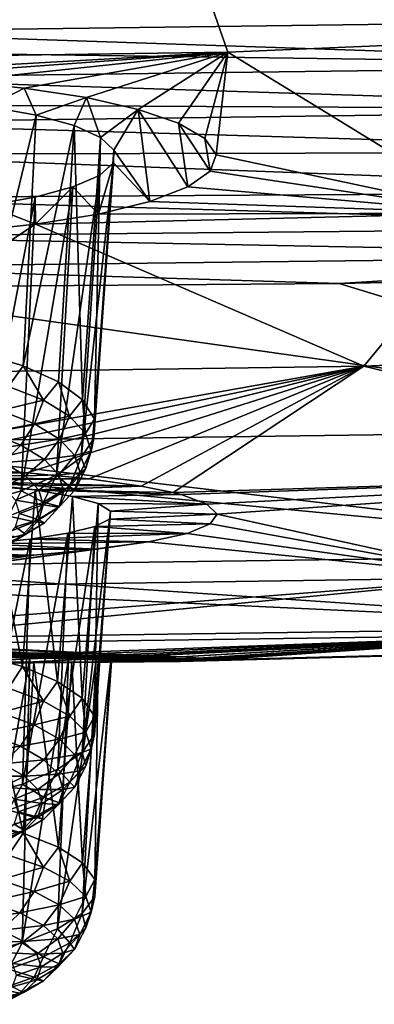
# Model space of a CAD drawing. Header units: metres. Extents: x -106 to 264, y -111 to 81.
# Tile 298 of 549: x 201.05 to 202.82, y -11.55 to -6.64. Entities that reach past the tile are written whole.
import ezdxf

# ---------------------------------------------------------------- set-up
doc = ezdxf.new("R2010")
doc.units = ezdxf.units.M
doc.layers.add('solid_20422013', color=7, linetype='CONTINUOUS')

msp = doc.modelspace()

# ---------------------------------------------------------------- linework, layer by layer
at = {"layer": 'solid_20422013'}
for points in [[(201.771667, -5.878566, 218.283401), (203.530685, -5.802644, 218.07251), (204.166092, -6.709705, 222.052917)], [(201.771667, -5.878566, 218.283401), (202.090317, -6.798123, 222.298523), (200, -6.82754, 222.38002)], [(200, -5.903332, 218.351379), (201.771667, -5.878566, 218.283401), (200, -6.82754, 222.38002)], [(201.771667, -5.878566, 218.283401), (204.166092, -6.709705, 222.052917), (202.090317, -6.798123, 222.298523)], [(204.944427, -6.630646, 263.294922), (200, -6.45423, 263.446228), (200, -6.695174, 263.475067)], [(204.944427, -6.630646, 263.294922), (200, -6.695174, 263.475067), (204.949295, -6.862096, 263.278503)], [(204.949295, -6.862096, 263.278503), (200, -6.695174, 263.475067), (200, -6.793774, 263.473419)], [(202.090317, -6.798123, 222.298523), (204.166092, -6.709705, 222.052917), (203.397598, -7.600982, 226.322525)], [(204.949295, -6.862096, 263.278503), (200, -6.793774, 263.473419), (200, -6.926191, 263.458984)], [(200, -6.914842, 222.78479), (200, -6.82754, 222.38002), (202.090317, -6.798123, 222.298523)], [(200.376526, -6.921784, 222.818939), (200, -6.914842, 222.78479), (202.090317, -6.798123, 222.298523)], [(200.731125, -6.942232, 222.919418), (200.376526, -6.921784, 222.818939), (202.090317, -6.798123, 222.298523)], [(201.074188, -6.97703, 223.09053), (200.731125, -6.942232, 222.919418), (202.090317, -6.798123, 222.298523)], [(201.384476, -7.024168, 223.322861), (201.074188, -6.97703, 223.09053), (202.090317, -6.798123, 222.298523)], [(201.64325, -7.082957, 223.612869), (201.384476, -7.024168, 223.322861), (202.090317, -6.798123, 222.298523)], [(201.844803, -7.151253, 223.950516), (201.64325, -7.082957, 223.612869), (202.090317, -6.798123, 222.298523)], [(201.97583, -7.228171, 224.331375), (201.844803, -7.151253, 223.950516), (202.090317, -6.798123, 222.298523)], [(202.032135, -7.309327, 224.734329), (201.97583, -7.228171, 224.331375), (202.090317, -6.798123, 222.298523)], [(202.032135, -7.309327, 224.734329), (202.090317, -6.798123, 222.298523), (203.397598, -7.600982, 226.322525)], [(204.949295, -6.862096, 263.278503), (200, -6.926191, 263.458984), (204.951065, -7.084466, 263.222565)], [(204.951065, -7.084466, 263.222565), (200, -6.926191, 263.458984), (200, -7.058358, 263.430725)], [(200.896194, -7.068453, 223.519806), (200.731125, -6.942232, 222.919418), (201.074188, -6.97703, 223.09053)], [(200.896194, -7.068453, 223.519806), (201.074188, -6.97703, 223.09053), (201.134476, -7.111176, 223.731232)], [(201.134476, -7.111176, 223.731232), (201.074188, -6.97703, 223.09053), (201.384476, -7.024168, 223.322861)], [(201.134476, -7.111176, 223.731232), (201.384476, -7.024168, 223.322861), (201.32428, -7.163718, 223.989197)], [(201.32428, -7.163718, 223.989197), (201.384476, -7.024168, 223.322861), (201.455688, -7.222692, 224.282791)], [(201.455688, -7.222692, 224.282791), (201.384476, -7.024168, 223.322861), (201.64325, -7.082957, 223.612869)], [(204.951065, -7.084466, 263.222565), (200, -7.058358, 263.430725), (200, -7.150874, 263.402527)], [(200.847046, -8.297894, 223.17099), (200.896194, -7.068453, 223.519806), (201.134476, -7.111176, 223.731232)], [(204.951065, -7.084466, 263.222565), (200, -7.150874, 263.402527), (204.949707, -7.296257, 263.127502)], [(201.070038, -8.363989, 223.36293), (200.847046, -8.297894, 223.17099), (201.134476, -7.111176, 223.731232)], [(201.070038, -8.363989, 223.36293), (201.134476, -7.111176, 223.731232), (201.32428, -7.163718, 223.989197)], [(201.455688, -7.222692, 224.282791), (201.64325, -7.082957, 223.612869), (201.521271, -7.286497, 224.595627)], [(201.521271, -7.286497, 224.595627), (201.64325, -7.082957, 223.612869), (201.70134, -7.542363, 225.89563)], [(201.890793, -7.47018, 225.535233), (201.64325, -7.082957, 223.612869), (201.844803, -7.151253, 223.950516)], [(201.70134, -7.542363, 225.89563), (201.64325, -7.082957, 223.612869), (201.890793, -7.47018, 225.535233)], [(204.949707, -7.296257, 263.127502), (200, -7.150874, 263.402527), (200, -7.306574, 263.337036)], [(201.245575, -8.443824, 223.594788), (201.070038, -8.363989, 223.36293), (201.32428, -7.163718, 223.989197)], [(201.365845, -8.533856, 223.856262), (201.245575, -8.443824, 223.594788), (201.32428, -7.163718, 223.989197)], [(201.365845, -8.533856, 223.856262), (201.32428, -7.163718, 223.989197), (201.455688, -7.222692, 224.282791)], [(202.001373, -7.391155, 225.141266), (201.844803, -7.151253, 223.950516), (201.97583, -7.228171, 224.331375)], [(201.890793, -7.47018, 225.535233), (201.844803, -7.151253, 223.950516), (202.001373, -7.391155, 225.141266)], [(201.425537, -8.630094, 224.135757), (201.365845, -8.533856, 223.856262), (201.455688, -7.222692, 224.282791)], [(201.425537, -8.630094, 224.135757), (201.455688, -7.222692, 224.282791), (201.521271, -7.286497, 224.595627)], [(202.001373, -7.391155, 225.141266), (201.97583, -7.228171, 224.331375), (202.032135, -7.309327, 224.734329)], [(204.949707, -7.296257, 263.127502), (200, -7.306574, 263.337036), (204.944824, -7.494633, 262.988678)], [(204.944824, -7.494633, 262.988678), (200, -7.306574, 263.337036), (200, -7.524862, 263.19751)], [(201.422485, -8.726907, 224.416931), (201.521271, -7.286497, 224.595627), (201.519028, -7.350256, 224.914581)], [(201.422485, -8.726907, 224.416931), (201.425537, -8.630094, 224.135757), (201.521271, -7.286497, 224.595627)], [(201.521271, -7.286497, 224.595627), (201.70134, -7.542363, 225.89563), (201.519028, -7.350256, 224.914581)], [(202.001373, -7.391155, 225.141266), (202.032135, -7.309327, 224.734329), (203.397598, -7.600982, 226.322525)], [(201.358063, -8.821426, 224.691422), (201.519028, -7.350256, 224.914581), (201.449738, -7.413121, 225.223999)], [(201.358063, -8.821426, 224.691422), (201.422485, -8.726907, 224.416931), (201.519028, -7.350256, 224.914581)], [(201.519028, -7.350256, 224.914581), (201.70134, -7.542363, 225.89563), (201.444855, -7.605506, 226.211517)], [(201.519028, -7.350256, 224.914581), (201.444855, -7.605506, 226.211517), (201.449738, -7.413121, 225.223999)], [(201.235062, -8.909575, 224.947433), (201.449738, -7.413121, 225.223999), (201.317734, -7.470376, 225.511032)], [(201.235062, -8.909575, 224.947433), (201.358063, -8.821426, 224.691422), (201.449738, -7.413121, 225.223999)], [(201.449738, -7.413121, 225.223999), (201.444855, -7.605506, 226.211517), (201.317734, -7.470376, 225.511032)], [(201.890793, -7.47018, 225.535233), (202.001373, -7.391155, 225.141266), (203.397598, -7.600982, 226.322525)], [(201.058792, -8.987549, 225.173889), (201.317734, -7.470376, 225.511032), (201.128922, -7.521489, 225.764008)], [(201.058792, -8.987549, 225.173889), (201.235062, -8.909575, 224.947433), (201.317734, -7.470376, 225.511032)], [(201.317734, -7.470376, 225.511032), (201.131607, -7.656425, 226.466461), (201.128922, -7.521489, 225.764008)], [(201.317734, -7.470376, 225.511032), (201.444855, -7.605506, 226.211517), (201.131607, -7.656425, 226.466461)], [(201.70134, -7.542363, 225.89563), (201.890793, -7.47018, 225.535233), (203.397598, -7.600982, 226.322525)], [(204.944824, -7.494633, 262.988678), (200, -7.524862, 263.19751), (204.936249, -7.671869, 262.806976)], [(200.836838, -9.051987, 225.361023), (201.128922, -7.521489, 225.764008), (200.891861, -7.563142, 225.972656)], [(200.836838, -9.051987, 225.361023), (201.058792, -8.987549, 225.173889), (201.128922, -7.521489, 225.764008)], [(201.128922, -7.521489, 225.764008), (201.131607, -7.656425, 226.466461), (200.891861, -7.563142, 225.972656)], [(204.936249, -7.671869, 262.806976), (200, -7.524862, 263.19751), (200, -7.717257, 263.010986)], [(200.891861, -7.563142, 225.972656), (201.131607, -7.656425, 226.466461), (200.77623, -7.694149, 226.655624)], [(201.444855, -7.605506, 226.211517), (201.70134, -7.542363, 225.89563), (203.397598, -7.600982, 226.322525)], [(201.131607, -7.656425, 226.466461), (203.397598, -7.600982, 226.322525), (202.767715, -8.364903, 230.602539)], [(201.131607, -7.656425, 226.466461), (201.444855, -7.605506, 226.211517), (203.397598, -7.600982, 226.322525)], [(203.397598, -7.600982, 226.322525), (205.516464, -8.248666, 230.279648), (202.767715, -8.364903, 230.602539)], [(201.131607, -7.656425, 226.466461), (202.767715, -8.364903, 230.602539), (200, -8.404502, 230.71521)], [(200.77623, -7.694149, 226.655624), (201.131607, -7.656425, 226.466461), (200, -8.404502, 230.71521)], [(204.936249, -7.671869, 262.806976), (200, -7.717257, 263.010986), (204.924286, -7.81323, 262.5914)], [(204.924286, -7.81323, 262.5914), (200, -7.717257, 263.010986), (200, -7.871241, 262.7836)], [(204.924286, -7.81323, 262.5914), (200, -7.871241, 262.7836), (202.644653, -7.952999, 262.48349)], [(204.924286, -7.81323, 262.5914), (202.644653, -7.952999, 262.48349), (205.284683, -7.896331, 262.329224)], [(200, -7.871241, 262.7836), (200, -7.972113, 262.53418), (202.644653, -7.952999, 262.48349)], [(205.019745, -8.677726, 259.168671), (205.284683, -7.896331, 262.329224), (202.644653, -7.952999, 262.48349)], [(205.019745, -8.677726, 259.168671), (202.644653, -7.952999, 262.48349), (200, -7.972113, 262.53418)], [(200, -8.746813, 259.372223), (205.019745, -8.677726, 259.168671), (200, -7.972113, 262.53418)], [(202.767715, -8.364903, 230.602539), (205.516464, -8.248666, 230.279648), (204.971085, -8.899982, 234.636734)], [(200.995407, -8.466232, 223.281189), (200.847046, -8.297894, 223.17099), (201.070038, -8.363989, 223.36293)], [(200, -8.857652, 233.774277), (200, -8.404502, 230.71521), (202.767715, -8.364903, 230.602539)], [(200.384384, -8.862279, 233.81134), (200, -8.857652, 233.774277), (202.767715, -8.364903, 230.602539)], [(200.744431, -8.875421, 233.91684), (200.384384, -8.862279, 233.81134), (202.767715, -8.364903, 230.602539)], [(201.088882, -8.897493, 234.094604), (200.744431, -8.875421, 233.91684), (202.767715, -8.364903, 230.602539)], [(201.170471, -8.535683, 223.48288), (200.995407, -8.466232, 223.281189), (201.070038, -8.363989, 223.36293)], [(201.170471, -8.535683, 223.48288), (201.070038, -8.363989, 223.36293), (201.245575, -8.443824, 223.594788)], [(201.398438, -8.927266, 234.335922), (201.088882, -8.897493, 234.094604), (202.767715, -8.364903, 230.602539)], [(201.657516, -8.964333, 234.638123), (201.398438, -8.927266, 234.335922), (202.767715, -8.364903, 230.602539)], [(201.657516, -8.964333, 234.638123), (202.767715, -8.364903, 230.602539), (201.817398, -8.996568, 234.902985)], [(202.767715, -8.364903, 230.602539), (204.971085, -8.899982, 234.636734), (201.817398, -8.996568, 234.902985)], [(201.300568, -8.614918, 223.712997), (201.170471, -8.535683, 223.48288), (201.245575, -8.443824, 223.594788)], [(201.300568, -8.614918, 223.712997), (201.245575, -8.443824, 223.594788), (201.365845, -8.533856, 223.856262)], [(200.956924, -8.586473, 223.280487), (200.995407, -8.466232, 223.281189), (201.170471, -8.535683, 223.48288)], [(201.125214, -8.653238, 223.47438), (200.956924, -8.586473, 223.280487), (201.170471, -8.535683, 223.48288)], [(201.125214, -8.653238, 223.47438), (201.170471, -8.535683, 223.48288), (201.300568, -8.614918, 223.712997)], [(201.380661, -8.700893, 223.962692), (201.300568, -8.614918, 223.712997), (201.365845, -8.533856, 223.856262)], [(201.380661, -8.700893, 223.962692), (201.365845, -8.533856, 223.856262), (201.425537, -8.630094, 224.135757)], [(200.89949, -8.696561, 223.303314), (200.956924, -8.586473, 223.280487), (201.125214, -8.653238, 223.47438)], [(201.057678, -8.759318, 223.48558), (200.89949, -8.696561, 223.303314), (201.125214, -8.653238, 223.47438)], [(201.057678, -8.759318, 223.48558), (201.125214, -8.653238, 223.47438), (201.250275, -8.729411, 223.695602)], [(201.250275, -8.729411, 223.695602), (201.125214, -8.653238, 223.47438), (201.300568, -8.614918, 223.712997)], [(201.250275, -8.729411, 223.695602), (201.300568, -8.614918, 223.712997), (201.380661, -8.700893, 223.962692)], [(201.407715, -8.790304, 224.222351), (201.380661, -8.700893, 223.962692), (201.425537, -8.630094, 224.135757)], [(201.407715, -8.790304, 224.222351), (201.425537, -8.630094, 224.135757), (201.422485, -8.726907, 224.416931)], [(204.723236, -9.30244, 255.394073), (205.019745, -8.677726, 259.168671), (200, -8.746813, 259.372223)], [(200.826767, -8.789474, 223.348236), (200.89949, -8.696561, 223.303314), (201.057678, -8.759318, 223.48558)], [(201.327286, -8.812062, 223.935638), (201.250275, -8.729411, 223.695602), (201.380661, -8.700893, 223.962692)], [(201.327286, -8.812062, 223.935638), (201.380661, -8.700893, 223.962692), (201.407715, -8.790304, 224.222351)], [(204.723236, -9.30244, 255.394073), (200, -8.746813, 259.372223), (200, -8.854749, 258.829193)], [(201.175232, -8.830918, 223.693527), (201.057678, -8.759318, 223.48558), (201.250275, -8.729411, 223.695602)], [(201.175232, -8.830918, 223.693527), (201.250275, -8.729411, 223.695602), (201.327286, -8.812062, 223.935638)], [(201.380661, -8.879716, 224.482025), (201.422485, -8.726907, 224.416931), (201.358063, -8.821426, 224.691422)], [(201.380661, -8.879716, 224.482025), (201.407715, -8.790304, 224.222351), (201.422485, -8.726907, 224.416931)], [(200.972168, -8.847158, 223.515762), (200.826767, -8.789474, 223.348236), (201.057678, -8.759318, 223.48558)], [(200.972168, -8.847158, 223.515762), (201.057678, -8.759318, 223.48558), (201.175232, -8.830918, 223.693527)], [(201.353287, -8.898017, 224.185272), (201.327286, -8.812062, 223.935638), (201.407715, -8.790304, 224.222351)], [(201.353287, -8.898017, 224.185272), (201.407715, -8.790304, 224.222351), (201.380661, -8.879716, 224.482025)], [(200.87413, -8.911158, 223.563019), (200.972168, -8.847158, 223.515762), (201.080215, -8.91297, 223.706894)], [(201.080215, -8.91297, 223.706894), (200.972168, -8.847158, 223.515762), (201.175232, -8.830918, 223.693527)], [(201.080215, -8.91297, 223.706894), (201.175232, -8.830918, 223.693527), (201.24762, -8.908609, 223.919159)], [(201.24762, -8.908609, 223.919159), (201.175232, -8.830918, 223.693527), (201.327286, -8.812062, 223.935638)], [(201.300568, -8.965692, 224.73172), (201.358063, -8.821426, 224.691422), (201.235062, -8.909575, 224.947433)], [(201.24762, -8.908609, 223.919159), (201.327286, -8.812062, 223.935638), (201.353287, -8.898017, 224.185272)], [(201.300568, -8.965692, 224.73172), (201.380661, -8.879716, 224.482025), (201.358063, -8.821426, 224.691422)], [(200, -9.367349, 255.587967), (204.723236, -9.30244, 255.394073), (200, -8.854749, 258.829193)], [(200, -8.889298, 234.007904), (200.744431, -8.875421, 233.91684), (201.088882, -8.897493, 234.094604)], [(200, -8.889298, 234.007904), (201.088882, -8.897493, 234.094604), (200, -8.920295, 234.24118)], [(200, -8.920295, 234.24118), (201.088882, -8.897493, 234.094604), (201.398438, -8.927266, 234.335922)], [(201.272064, -8.989405, 224.153809), (201.24762, -8.908609, 223.919159), (201.353287, -8.898017, 224.185272)], [(201.272064, -8.989405, 224.153809), (201.353287, -8.898017, 224.185272), (201.327286, -8.983971, 224.434906)], [(201.327286, -8.983971, 224.434906), (201.380661, -8.879716, 224.482025), (201.300568, -8.965692, 224.73172)], [(201.327286, -8.983971, 224.434906), (201.353287, -8.898017, 224.185272), (201.380661, -8.879716, 224.482025)], [(200.308777, -8.924036, 234.273453), (200, -8.920295, 234.24118), (201.398438, -8.927266, 234.335922)], [(200.308777, -8.924036, 234.273453), (201.398438, -8.927266, 234.335922), (200.608841, -8.936216, 234.370605)], [(200.608841, -8.936216, 234.370605), (201.398438, -8.927266, 234.335922), (201.657516, -8.964333, 234.638123)], [(200.608841, -8.936216, 234.370605), (201.657516, -8.964333, 234.638123), (200.88768, -8.955887, 234.532455)], [(200.971283, -8.970332, 223.734863), (200.87413, -8.911158, 223.563019), (201.080215, -8.91297, 223.706894)], [(200.971283, -8.970332, 223.734863), (201.080215, -8.91297, 223.706894), (201.146759, -8.984379, 223.914291)], [(201.170471, -9.044927, 224.961838), (201.235062, -8.909575, 224.947433), (201.058792, -8.987549, 225.173889)], [(201.146759, -8.984379, 223.914291), (201.080215, -8.91297, 223.706894), (201.24762, -8.908609, 223.919159)], [(201.146759, -8.984379, 223.914291), (201.24762, -8.908609, 223.919159), (201.272064, -8.989405, 224.153809)], [(201.170471, -9.044927, 224.961838), (201.300568, -8.965692, 224.73172), (201.235062, -8.909575, 224.947433)], [(201.858063, -9.006999, 234.989029), (201.817398, -8.996568, 234.902985), (204.971085, -8.899982, 234.636734)], [(201.985748, -9.054478, 235.382751), (201.858063, -9.006999, 234.989029), (204.971085, -8.899982, 234.636734)], [(202.037506, -9.103961, 235.797516), (201.985748, -9.054478, 235.382751), (204.971085, -8.899982, 234.636734)], [(202.037506, -9.103961, 235.797516), (204.971085, -8.899982, 234.636734), (203.475388, -9.421516, 239.05658)], [(200.995407, -9.114377, 225.163528), (201.058792, -8.987549, 225.173889), (200.836838, -9.051987, 225.361023)], [(201.065231, -9.865525, 234.496048), (200.842514, -9.804246, 234.305191), (200.88768, -8.955887, 234.532455)], [(200.88768, -8.955887, 234.532455), (201.657516, -8.964333, 234.638123), (201.128754, -8.982856, 234.75296)], [(201.065231, -9.865525, 234.496048), (200.88768, -8.955887, 234.532455), (201.128754, -8.982856, 234.75296)], [(201.031113, -9.03454, 223.921341), (200.971283, -8.970332, 223.734863), (201.146759, -8.984379, 223.914291)], [(200.995407, -9.114377, 225.163528), (201.170471, -9.044927, 224.961838), (201.058792, -8.987549, 225.173889)], [(201.031113, -9.03454, 223.921341), (201.146759, -8.984379, 223.914291), (201.16922, -9.058642, 224.129959)], [(201.241409, -9.939618, 234.726822), (201.065231, -9.865525, 234.496048), (201.128754, -8.982856, 234.75296)], [(201.128754, -8.982856, 234.75296), (201.657516, -8.964333, 234.638123), (201.817398, -8.996568, 234.902985)], [(201.128754, -8.982856, 234.75296), (201.817398, -8.996568, 234.902985), (201.858063, -9.006999, 234.989029)], [(201.128754, -8.982856, 234.75296), (201.858063, -9.006999, 234.989029), (201.315582, -9.015611, 235.016846)], [(201.241409, -9.939618, 234.726822), (201.128754, -8.982856, 234.75296), (201.315582, -9.015611, 235.016846)], [(201.16922, -9.058642, 224.129959), (201.146759, -8.984379, 223.914291), (201.272064, -8.989405, 224.153809)], [(201.16922, -9.058642, 224.129959), (201.272064, -8.989405, 224.153809), (201.24762, -9.0702, 224.388443)], [(201.250275, -9.066623, 224.674942), (201.300568, -8.965692, 224.73172), (201.170471, -9.044927, 224.961838)], [(201.24762, -9.0702, 224.388443), (201.327286, -8.983971, 224.434906), (201.250275, -9.066623, 224.674942)], [(201.24762, -9.0702, 224.388443), (201.272064, -8.989405, 224.153809), (201.327286, -8.983971, 224.434906)], [(201.250275, -9.066623, 224.674942), (201.327286, -8.983971, 224.434906), (201.300568, -8.965692, 224.73172)], [(201.125214, -9.142795, 224.896149), (201.170471, -9.044927, 224.961838), (200.995407, -9.114377, 225.163528)], [(201.051315, -9.101315, 224.115265), (201.031113, -9.03454, 223.921341), (201.16922, -9.058642, 224.129959)], [(201.125214, -9.142795, 224.896149), (201.250275, -9.066623, 224.674942), (201.170471, -9.044927, 224.961838)], [(201.363373, -10.023288, 234.987427), (201.241409, -9.939618, 234.726822), (201.315582, -9.015611, 235.016846)], [(201.315582, -9.015611, 235.016846), (201.858063, -9.006999, 234.989029), (201.985748, -9.054478, 235.382751)], [(201.315582, -9.015611, 235.016846), (201.985748, -9.054478, 235.382751), (201.442581, -9.050895, 235.313461)], [(201.363373, -10.023288, 234.987427), (201.315582, -9.015611, 235.016846), (201.442581, -9.050895, 235.313461)], [(201.051315, -9.101315, 224.115265), (201.16922, -9.058642, 224.129959), (201.146759, -9.132905, 224.345642)], [(201.175232, -9.147891, 224.614075), (201.250275, -9.066623, 224.674942), (201.125214, -9.142795, 224.896149)], [(201.146759, -9.132905, 224.345642), (201.16922, -9.058642, 224.129959), (201.24762, -9.0702, 224.388443)], [(201.146759, -9.132905, 224.345642), (201.24762, -9.0702, 224.388443), (201.175232, -9.147891, 224.614075)], [(201.175232, -9.147891, 224.614075), (201.24762, -9.0702, 224.388443), (201.250275, -9.066623, 224.674942)], [(201.425766, -10.112879, 235.266464), (201.363373, -10.023288, 234.987427), (201.442581, -9.050895, 235.313461)], [(201.425766, -10.112879, 235.266464), (201.442581, -9.050895, 235.313461), (201.50528, -9.090161, 235.632904)], [(201.425873, -10.204522, 235.55191), (201.425766, -10.112879, 235.266464), (201.50528, -9.090161, 235.632904)], [(201.425873, -10.204522, 235.55191), (201.50528, -9.090161, 235.632904), (201.499374, -9.12863, 235.961456)], [(201.442581, -9.050895, 235.313461), (201.985748, -9.054478, 235.382751), (201.50528, -9.090161, 235.632904)], [(201.50528, -9.090161, 235.632904), (202.037506, -9.103961, 235.797516), (201.499374, -9.12863, 235.961456)], [(201.50528, -9.090161, 235.632904), (201.985748, -9.054478, 235.382751), (202.037506, -9.103961, 235.797516)], [(200.956924, -9.209559, 225.090057), (201.125214, -9.142795, 224.896149), (200.995407, -9.114377, 225.163528)], [(201.057678, -9.219491, 224.822021), (201.125214, -9.142795, 224.896149), (200.956924, -9.209559, 225.090057)], [(201.031113, -9.168088, 224.309189), (201.051315, -9.101315, 224.115265), (201.146759, -9.132905, 224.345642)], [(201.031113, -9.168088, 224.309189), (201.146759, -9.132905, 224.345642), (201.080215, -9.204314, 224.553024)], [(201.057678, -9.219491, 224.822021), (201.175232, -9.147891, 224.614075), (201.125214, -9.142795, 224.896149)], [(201.080215, -9.204314, 224.553024), (201.146759, -9.132905, 224.345642), (201.175232, -9.147891, 224.614075)], [(201.363632, -10.294169, 235.831116), (201.499374, -9.12863, 235.961456), (201.426056, -9.166645, 236.275421)], [(201.363632, -10.294169, 235.831116), (201.425873, -10.204522, 235.55191), (201.499374, -9.12863, 235.961456)], [(201.499374, -9.12863, 235.961456), (202.001785, -9.153271, 236.214523), (201.426056, -9.166645, 236.275421)], [(201.499374, -9.12863, 235.961456), (202.037506, -9.103961, 235.797516), (202.001785, -9.153271, 236.214523)], [(202.001785, -9.153271, 236.214523), (202.037506, -9.103961, 235.797516), (203.475388, -9.421516, 239.05658)], [(200.971283, -9.232296, 224.495667), (201.031113, -9.168088, 224.309189), (201.080215, -9.204314, 224.553024)], [(201.080215, -9.204314, 224.553024), (201.175232, -9.147891, 224.614075), (201.057678, -9.219491, 224.822021)], [(201.241776, -10.3779, 236.091919), (201.426056, -9.166645, 236.275421), (201.292572, -9.199763, 236.56192)], [(201.241776, -10.3779, 236.091919), (201.363632, -10.294169, 235.831116), (201.426056, -9.166645, 236.275421)], [(201.426056, -9.166645, 236.275421), (201.886719, -9.200327, 236.616547), (201.292572, -9.199763, 236.56192)], [(201.426056, -9.166645, 236.275421), (202.001785, -9.153271, 236.214523), (201.886719, -9.200327, 236.616547)], [(201.886719, -9.200327, 236.616547), (202.001785, -9.153271, 236.214523), (203.475388, -9.421516, 239.05658)], [(201.693573, -9.242858, 236.982864), (203.475388, -9.421516, 239.05658), (200, -9.471667, 239.205536)], [(201.43512, -9.279681, 237.302673), (201.693573, -9.242858, 236.982864), (200, -9.471667, 239.205536)], [(200.842865, -10.513387, 236.513901), (201.104752, -9.229576, 236.812973), (200.87117, -9.253332, 237.019333)], [(200.842865, -10.513387, 236.513901), (201.065613, -10.452054, 236.322876), (201.104752, -9.229576, 236.812973)], [(201.104752, -9.229576, 236.812973), (201.693573, -9.242858, 236.982864), (200.87117, -9.253332, 237.019333)], [(200.87117, -9.253332, 237.019333), (201.693573, -9.242858, 236.982864), (201.43512, -9.279681, 237.302673)], [(200.89949, -9.282248, 225.004288), (201.057678, -9.219491, 224.822021), (200.956924, -9.209559, 225.090057)], [(200.972168, -9.270125, 224.744156), (201.057678, -9.219491, 224.822021), (200.89949, -9.282248, 225.004288)], [(200.971283, -9.232296, 224.495667), (201.080215, -9.204314, 224.553024), (200.972168, -9.270125, 224.744156)], [(200.972168, -9.270125, 224.744156), (201.080215, -9.204314, 224.553024), (201.057678, -9.219491, 224.822021)], [(201.065613, -10.452054, 236.322876), (201.292572, -9.199763, 236.56192), (201.104752, -9.229576, 236.812973)], [(201.065613, -10.452054, 236.322876), (201.241776, -10.3779, 236.091919), (201.292572, -9.199763, 236.56192)], [(201.292572, -9.199763, 236.56192), (201.886719, -9.200327, 236.616547), (201.104752, -9.229576, 236.812973)], [(201.104752, -9.229576, 236.812973), (201.886719, -9.200327, 236.616547), (201.693573, -9.242858, 236.982864)], [(201.693573, -9.242858, 236.982864), (201.886719, -9.200327, 236.616547), (203.475388, -9.421516, 239.05658)], [(201.121872, -9.309083, 237.559479), (201.43512, -9.279681, 237.302673), (200, -9.471667, 239.205536)], [(200, -9.285624, 237.299286), (201.43512, -9.279681, 237.302673), (201.121872, -9.309083, 237.559479)], [(200.306824, -9.28251, 237.267166), (201.43512, -9.279681, 237.302673), (200, -9.285624, 237.299286)], [(200, -9.285624, 237.299286), (201.121872, -9.309083, 237.559479), (200, -9.317172, 237.601059)], [(200.601501, -9.271147, 237.17276), (201.43512, -9.279681, 237.302673), (200.306824, -9.28251, 237.267166)], [(200.87117, -9.253332, 237.019333), (201.43512, -9.279681, 237.302673), (200.601501, -9.271147, 237.17276)], [(204.415298, -9.667119, 251.463669), (204.723236, -9.30244, 255.394073), (200, -9.367349, 255.587967)], [(200.768417, -9.330697, 237.749359), (201.121872, -9.309083, 237.559479), (200, -9.471667, 239.205536)], [(200, -9.317172, 237.601059), (201.121872, -9.309083, 237.559479), (200.768417, -9.330697, 237.749359)], [(204.415298, -9.667119, 251.463669), (200, -9.367349, 255.587967), (200, -9.460702, 254.801224)], [(203.475388, -9.421516, 239.05658), (203.786667, -9.704633, 243.262772), (200, -9.758183, 243.421371)], [(200, -9.690454, 242.14296), (203.475388, -9.421516, 239.05658), (200, -9.758183, 243.421371)], [(200, -9.690454, 242.14296), (200, -9.471667, 239.205536), (203.475388, -9.421516, 239.05658)], [(200, -9.728038, 251.648209), (204.415298, -9.667119, 251.463669), (200, -9.460702, 254.801224)], [(201.657578, -9.809913, 249.557892), (204.415298, -9.667119, 251.463669), (200, -9.728038, 251.648209)], [(201.657578, -9.809913, 249.557892), (201.857132, -9.817467, 249.183365), (204.415298, -9.667119, 251.463669)], [(201.857132, -9.817467, 249.183365), (201.979141, -9.82484, 248.766006), (204.415298, -9.667119, 251.463669)], [(201.979141, -9.82484, 248.766006), (202.022202, -9.831196, 248.331543), (204.415298, -9.667119, 251.463669)], [(202.022202, -9.831196, 248.331543), (205.826584, -9.735319, 247.244186), (204.415298, -9.667119, 251.463669)], [(200, -9.843361, 246.222763), (200, -9.758183, 243.421371), (203.786667, -9.704633, 243.262772)], [(200.378052, -9.843406, 246.25856), (200, -9.843361, 246.222763), (203.786667, -9.704633, 243.262772)], [(201.396576, -9.802621, 249.880905), (201.657578, -9.809913, 249.557892), (200, -9.728038, 251.648209)], [(201.088806, -9.796426, 250.135132), (201.396576, -9.802621, 249.880905), (200, -9.728038, 251.648209)], [(200.745102, -9.791633, 250.320801), (201.088806, -9.796426, 250.135132), (200, -9.728038, 251.648209)], [(200.736145, -9.843562, 246.368042), (200.378052, -9.843406, 246.25856), (203.786667, -9.704633, 243.262772)], [(201.084198, -9.843615, 246.555252), (200.736145, -9.843562, 246.368042), (203.786667, -9.704633, 243.262772)], [(201.397858, -9.843203, 246.809738), (201.084198, -9.843615, 246.555252), (203.786667, -9.704633, 243.262772)], [(201.656601, -9.842075, 247.127823), (201.397858, -9.843203, 246.809738), (203.786667, -9.704633, 243.262772)], [(201.854233, -9.839827, 247.495285), (201.656601, -9.842075, 247.127823), (203.786667, -9.704633, 243.262772)], [(203.786667, -9.704633, 243.262772), (205.826584, -9.735319, 247.244186), (201.854233, -9.839827, 247.495285)], [(201.976929, -9.836251, 247.902908), (201.854233, -9.839827, 247.495285), (205.826584, -9.735319, 247.244186)], [(202.022202, -9.831196, 248.331543), (201.976929, -9.836251, 247.902908), (205.826584, -9.735319, 247.244186)], [(200, -9.800123, 250.149811), (201.088806, -9.796426, 250.135132), (200.745102, -9.791633, 250.320801)], [(200, -9.811687, 249.827194), (201.396576, -9.802621, 249.880905), (201.088806, -9.796426, 250.135132)], [(200, -9.811687, 249.827194), (201.088806, -9.796426, 250.135132), (200, -9.800123, 250.149811)], [(200.30452, -9.813254, 249.794418), (201.396576, -9.802621, 249.880905), (200, -9.811687, 249.827194)], [(200.598206, -9.814708, 249.697937), (201.396576, -9.802621, 249.880905), (200.30452, -9.813254, 249.794418)], [(200.598206, -9.814708, 249.697937), (201.657578, -9.809913, 249.557892), (201.396576, -9.802621, 249.880905)], [(200.867584, -9.817885, 249.540787), (201.657578, -9.809913, 249.557892), (200.598206, -9.814708, 249.697937)], [(200.841888, -11.302139, 248.975967), (201.102631, -9.82245, 249.327957), (200.867584, -9.817885, 249.540787)], [(200.841888, -11.302139, 248.975967), (201.064606, -11.24499, 248.784271), (201.102631, -9.82245, 249.327957)], [(200.99614, -9.973039, 234.423096), (200.842514, -9.804246, 234.305191), (201.065231, -9.865525, 234.496048)], [(201.102631, -9.82245, 249.327957), (201.657578, -9.809913, 249.557892), (200.867584, -9.817885, 249.540787)], [(201.064606, -11.24499, 248.784271), (201.295334, -9.826681, 249.063446), (201.102631, -9.82245, 249.327957)], [(201.064606, -11.24499, 248.784271), (201.240952, -11.175879, 248.552444), (201.295334, -9.826681, 249.063446)], [(201.102631, -9.82245, 249.327957), (201.857132, -9.817467, 249.183365), (201.657578, -9.809913, 249.557892)], [(201.295334, -9.826681, 249.063446), (201.857132, -9.817467, 249.183365), (201.102631, -9.82245, 249.327957)], [(201.240952, -11.175879, 248.552444), (201.43306, -9.832475, 248.75705), (201.295334, -9.826681, 249.063446)], [(201.240952, -11.175879, 248.552444), (201.363251, -11.097816, 248.290588), (201.43306, -9.832475, 248.75705)], [(201.295334, -9.826681, 249.063446), (201.979141, -9.82484, 248.766006), (201.857132, -9.817467, 249.183365)], [(201.43306, -9.832475, 248.75705), (201.979141, -9.82484, 248.766006), (201.295334, -9.826681, 249.063446)], [(201.363251, -11.097816, 248.290588), (201.506531, -9.835608, 248.424652), (201.43306, -9.832475, 248.75705)], [(201.506531, -9.835608, 248.424652), (201.979141, -9.82484, 248.766006), (201.43306, -9.832475, 248.75705)], [(201.506531, -9.835608, 248.424652), (202.022202, -9.831196, 248.331543), (201.979141, -9.82484, 248.766006)], [(201.510025, -9.840799, 248.079605), (202.022202, -9.831196, 248.331543), (201.506531, -9.835608, 248.424652)], [(201.510025, -9.840799, 248.079605), (201.976929, -9.836251, 247.902908), (202.022202, -9.831196, 248.331543)], [(200, -9.846222, 246.43544), (200.736145, -9.843562, 246.368042), (201.084198, -9.843615, 246.555252)], [(200, -9.846222, 246.43544), (201.084198, -9.843615, 246.555252), (200, -9.848197, 246.647659)], [(200.307404, -9.847795, 246.680603), (200, -9.848197, 246.647659), (201.084198, -9.843615, 246.555252)], [(200.307404, -9.847795, 246.680603), (201.084198, -9.843615, 246.555252), (201.397858, -9.843203, 246.809738)], [(200.307404, -9.847795, 246.680603), (201.397858, -9.843203, 246.809738), (200.605759, -9.847939, 246.779449)], [(200.605759, -9.847939, 246.779449), (201.397858, -9.843203, 246.809738), (200.882614, -9.847276, 246.943512)], [(201.069382, -10.697245, 246.946899), (200.845947, -10.63942, 246.752914), (200.882614, -9.847276, 246.943512)], [(200.882614, -9.847276, 246.943512), (201.397858, -9.843203, 246.809738), (201.656601, -9.842075, 247.127823)], [(200.882614, -9.847276, 246.943512), (201.656601, -9.842075, 247.127823), (201.123154, -9.846378, 247.167206)], [(201.069382, -10.697245, 246.946899), (200.882614, -9.847276, 246.943512), (201.123154, -9.846378, 247.167206)], [(201.171341, -10.038299, 234.626358), (200.99614, -9.973039, 234.423096), (201.065231, -9.865525, 234.496048)], [(201.171341, -10.038299, 234.626358), (201.065231, -9.865525, 234.496048), (201.241409, -9.939618, 234.726822)], [(201.244888, -10.766787, 247.180161), (201.069382, -10.697245, 246.946899), (201.123154, -9.846378, 247.167206)], [(201.123154, -9.846378, 247.167206), (201.656601, -9.842075, 247.127823), (201.854233, -9.839827, 247.495285)], [(201.123154, -9.846378, 247.167206), (201.854233, -9.839827, 247.495285), (201.312714, -9.845678, 247.438187)], [(201.244888, -10.766787, 247.180161), (201.123154, -9.846378, 247.167206), (201.312714, -9.845678, 247.438187)], [(201.365616, -10.844984, 247.442474), (201.244888, -10.766787, 247.180161), (201.312714, -9.845678, 247.438187)], [(201.312714, -9.845678, 247.438187), (201.854233, -9.839827, 247.495285), (201.443771, -9.842604, 247.746201)], [(201.365616, -10.844984, 247.442474), (201.312714, -9.845678, 247.438187), (201.443771, -9.842604, 247.746201)], [(201.363251, -11.097816, 248.290588), (201.426163, -11.014202, 248.010101), (201.506531, -9.835608, 248.424652)], [(201.426956, -10.928679, 247.723221), (201.365616, -10.844984, 247.442474), (201.443771, -9.842604, 247.746201)], [(201.426163, -11.014202, 248.010101), (201.510025, -9.840799, 248.079605), (201.506531, -9.835608, 248.424652)], [(201.426163, -11.014202, 248.010101), (201.426956, -10.928679, 247.723221), (201.510025, -9.840799, 248.079605)], [(201.426956, -10.928679, 247.723221), (201.443771, -9.842604, 247.746201), (201.510025, -9.840799, 248.079605)], [(201.443771, -9.842604, 247.746201), (201.854233, -9.839827, 247.495285), (201.976929, -9.836251, 247.902908)], [(201.443771, -9.842604, 247.746201), (201.976929, -9.836251, 247.902908), (201.510025, -9.840799, 248.079605)], [(200.956619, -10.094512, 234.425613), (200.99614, -9.973039, 234.423096), (201.171341, -10.038299, 234.626358)], [(201.301529, -10.112752, 234.858261), (201.171341, -10.038299, 234.626358), (201.241409, -9.939618, 234.726822)], [(201.301529, -10.112752, 234.858261), (201.241409, -9.939618, 234.726822), (201.363373, -10.023288, 234.987427)], [(201.381699, -10.19354, 235.109879), (201.301529, -10.112752, 234.858261), (201.363373, -10.023288, 234.987427)], [(201.381699, -10.19354, 235.109879), (201.363373, -10.023288, 234.987427), (201.425766, -10.112879, 235.266464)], [(201.124863, -10.157181, 234.620804), (200.956619, -10.094512, 234.425613), (201.171341, -10.038299, 234.626358)], [(201.124863, -10.157181, 234.620804), (201.171341, -10.038299, 234.626358), (201.301529, -10.112752, 234.858261)], [(200.897781, -10.204822, 234.451996), (200.956619, -10.094512, 234.425613), (201.124863, -10.157181, 234.620804)], [(201.249878, -10.228681, 234.843506), (201.124863, -10.157181, 234.620804), (201.301529, -10.112752, 234.858261)], [(201.249878, -10.228681, 234.843506), (201.301529, -10.112752, 234.858261), (201.381699, -10.19354, 235.109879)], [(201.408768, -10.277555, 235.371552), (201.381699, -10.19354, 235.109879), (201.425766, -10.112879, 235.266464)], [(201.408768, -10.277555, 235.371552), (201.425766, -10.112879, 235.266464), (201.425873, -10.204522, 235.55191)], [(201.055679, -10.263637, 234.635178), (200.897781, -10.204822, 234.451996), (201.124863, -10.157181, 234.620804)], [(201.055679, -10.263637, 234.635178), (201.124863, -10.157181, 234.620804), (201.249878, -10.228681, 234.843506)], [(200.823502, -10.296765, 234.500488), (200.897781, -10.204822, 234.451996), (201.055679, -10.263637, 234.635178)], [(201.326859, -10.306262, 235.085144), (201.249878, -10.228681, 234.843506), (201.381699, -10.19354, 235.109879)], [(201.326859, -10.306262, 235.085144), (201.381699, -10.19354, 235.109879), (201.408768, -10.277555, 235.371552)], [(201.381699, -10.361571, 235.63324), (201.425873, -10.204522, 235.55191), (201.363632, -10.294169, 235.831116)], [(201.381699, -10.361571, 235.63324), (201.408768, -10.277555, 235.371552), (201.425873, -10.204522, 235.55191)], [(200.968323, -10.350714, 234.668518), (200.823502, -10.296765, 234.500488), (201.055679, -10.263637, 234.635178)], [(200.968323, -10.350714, 234.668518), (201.055679, -10.263637, 234.635178), (201.173004, -10.330739, 234.844177)], [(201.173004, -10.330739, 234.844177), (201.055679, -10.263637, 234.635178), (201.249878, -10.228681, 234.843506)], [(201.173004, -10.330739, 234.844177), (201.249878, -10.228681, 234.843506), (201.326859, -10.306262, 235.085144)], [(201.245255, -10.403549, 235.070953), (201.173004, -10.330739, 234.844177), (201.326859, -10.306262, 235.085144)], [(201.301529, -10.442359, 235.884857), (201.363632, -10.294169, 235.831116), (201.241776, -10.3779, 236.091919)], [(201.245255, -10.403549, 235.070953), (201.326859, -10.306262, 235.085144), (201.352859, -10.386944, 235.336441)], [(201.301529, -10.442359, 235.884857), (201.381699, -10.361571, 235.63324), (201.363632, -10.294169, 235.831116)], [(201.352859, -10.386944, 235.336441), (201.326859, -10.306262, 235.085144), (201.408768, -10.277555, 235.371552)], [(201.352859, -10.386944, 235.336441), (201.408768, -10.277555, 235.371552), (201.381699, -10.361571, 235.63324)], [(200.8685, -10.412726, 234.718674), (200.968323, -10.350714, 234.668518), (201.075943, -10.412264, 234.860229)], [(201.075943, -10.412264, 234.860229), (200.968323, -10.350714, 234.668518), (201.173004, -10.330739, 234.844177)], [(201.075943, -10.412264, 234.860229), (201.173004, -10.330739, 234.844177), (201.245255, -10.403549, 235.070953)], [(201.326859, -10.467626, 235.587738), (201.381699, -10.361571, 235.63324), (201.301529, -10.442359, 235.884857)], [(201.326859, -10.467626, 235.587738), (201.352859, -10.386944, 235.336441), (201.381699, -10.361571, 235.63324)], [(200.965027, -10.467931, 234.89061), (200.8685, -10.412726, 234.718674), (201.075943, -10.412264, 234.860229)], [(200.965027, -10.467931, 234.89061), (201.075943, -10.412264, 234.860229), (201.142212, -10.479049, 235.068237)], [(201.171341, -10.516812, 236.11676), (201.241776, -10.3779, 236.091919), (201.065613, -10.452054, 236.322876)], [(201.142212, -10.479049, 235.068237), (201.075943, -10.412264, 234.860229), (201.245255, -10.403549, 235.070953)], [(201.142212, -10.479049, 235.068237), (201.245255, -10.403549, 235.070953), (201.269653, -10.479269, 235.306793)], [(201.171341, -10.516812, 236.11676), (201.301529, -10.442359, 235.884857), (201.241776, -10.3779, 236.091919)], [(201.269653, -10.479269, 235.306793), (201.245255, -10.403549, 235.070953), (201.352859, -10.386944, 235.336441)], [(201.269653, -10.479269, 235.306793), (201.352859, -10.386944, 235.336441), (201.326859, -10.467626, 235.587738)], [(200.99614, -10.582072, 236.320023), (201.065613, -10.452054, 236.322876), (200.842865, -10.513387, 236.513901)], [(201.024475, -10.527831, 235.077179), (200.965027, -10.467931, 234.89061), (201.142212, -10.479049, 235.068237)], [(200.99614, -10.582072, 236.320023), (201.171341, -10.516812, 236.11676), (201.065613, -10.452054, 236.322876)], [(201.249878, -10.545207, 235.829361), (201.301529, -10.442359, 235.884857), (201.171341, -10.516812, 236.11676)], [(201.245255, -10.554989, 235.542633), (201.326859, -10.467626, 235.587738), (201.249878, -10.545207, 235.829361)], [(201.245255, -10.554989, 235.542633), (201.269653, -10.479269, 235.306793), (201.326859, -10.467626, 235.587738)], [(201.249878, -10.545207, 235.829361), (201.326859, -10.467626, 235.587738), (201.301529, -10.442359, 235.884857)], [(201.124863, -10.616706, 236.052063), (201.171341, -10.516812, 236.11676), (200.99614, -10.582072, 236.320023)], [(201.024475, -10.527831, 235.077179), (201.142212, -10.479049, 235.068237), (201.164597, -10.548504, 235.284561)], [(201.124863, -10.616706, 236.052063), (201.249878, -10.545207, 235.829361), (201.171341, -10.516812, 236.11676)], [(201.164597, -10.548504, 235.284561), (201.142212, -10.479049, 235.068237), (201.269653, -10.479269, 235.306793)], [(201.164597, -10.548504, 235.284561), (201.269653, -10.479269, 235.306793), (201.245255, -10.554989, 235.542633)], [(201.04454, -10.590126, 235.27121), (201.024475, -10.527831, 235.077179), (201.164597, -10.548504, 235.284561)], [(201.04454, -10.590126, 235.27121), (201.164597, -10.548504, 235.284561), (201.142212, -10.617958, 235.500885)], [(201.173004, -10.627799, 235.769409), (201.249878, -10.545207, 235.829361), (201.124863, -10.616706, 236.052063)], [(201.142212, -10.617958, 235.500885), (201.164597, -10.548504, 235.284561), (201.245255, -10.554989, 235.542633)], [(201.142212, -10.617958, 235.500885), (201.245255, -10.554989, 235.542633), (201.173004, -10.627799, 235.769409)], [(201.173004, -10.627799, 235.769409), (201.245255, -10.554989, 235.542633), (201.249878, -10.545207, 235.829361)], [(200.956619, -10.679376, 236.247253), (201.124863, -10.616706, 236.052063), (200.99614, -10.582072, 236.320023)], [(201.055679, -10.694901, 235.978409), (201.124863, -10.616706, 236.052063), (200.956619, -10.679376, 236.247253)], [(201.024475, -10.65242, 235.465225), (201.04454, -10.590126, 235.27121), (201.142212, -10.617958, 235.500885)], [(201.024475, -10.65242, 235.465225), (201.142212, -10.617958, 235.500885), (201.075943, -10.684743, 235.708908)], [(201.055679, -10.694901, 235.978409), (201.173004, -10.627799, 235.769409), (201.124863, -10.616706, 236.052063)], [(201.075943, -10.684743, 235.708908), (201.142212, -10.617958, 235.500885), (201.173004, -10.627799, 235.769409)], [(200.996262, -10.806788, 246.872208), (200.845947, -10.63942, 246.752914), (201.069382, -10.697245, 246.946899)], [(200.965027, -10.71232, 235.651794), (201.024475, -10.65242, 235.465225), (201.075943, -10.684743, 235.708908)], [(201.075943, -10.684743, 235.708908), (201.173004, -10.627799, 235.769409), (201.055679, -10.694901, 235.978409)], [(200.897781, -10.753716, 236.161606), (201.055679, -10.694901, 235.978409), (200.956619, -10.679376, 236.247253)], [(200.968323, -10.746293, 235.900604), (201.055679, -10.694901, 235.978409), (200.897781, -10.753716, 236.161606)], [(200.965027, -10.71232, 235.651794), (201.075943, -10.684743, 235.708908), (200.968323, -10.746293, 235.900604)], [(200.968323, -10.746293, 235.900604), (201.075943, -10.684743, 235.708908), (201.055679, -10.694901, 235.978409)], [(201.171478, -10.867784, 247.076813), (200.996262, -10.806788, 246.872208), (201.069382, -10.697245, 246.946899)], [(201.171478, -10.867784, 247.076813), (201.069382, -10.697245, 246.946899), (201.244888, -10.766787, 247.180161)], [(201.301666, -10.937372, 247.310242), (201.171478, -10.867784, 247.076813), (201.244888, -10.766787, 247.180161)], [(201.301666, -10.937372, 247.310242), (201.244888, -10.766787, 247.180161), (201.365616, -10.844984, 247.442474)], [(200.95575, -10.929666, 246.877838), (200.996262, -10.806788, 246.872208), (201.171478, -10.867784, 247.076813)], [(201.381851, -11.012881, 247.563538), (201.301666, -10.937372, 247.310242), (201.365616, -10.844984, 247.442474)], [(201.381851, -11.012881, 247.563538), (201.365616, -10.844984, 247.442474), (201.426956, -10.928679, 247.723221)], [(201.123856, -10.988181, 247.074127), (200.95575, -10.929666, 246.877838), (201.171478, -10.867784, 247.076813)], [(201.123856, -10.988181, 247.074127), (201.171478, -10.867784, 247.076813), (201.301666, -10.937372, 247.310242)], [(200.895523, -11.040352, 246.9077), (200.95575, -10.929666, 246.877838), (201.123856, -10.988181, 247.074127)], [(201.248749, -11.054941, 247.298065), (201.123856, -10.988181, 247.074127), (201.301666, -10.937372, 247.310242)], [(201.248749, -11.054941, 247.298065), (201.301666, -10.937372, 247.310242), (201.381851, -11.012881, 247.563538)], [(201.40892, -11.091407, 247.82695), (201.381851, -11.012881, 247.563538), (201.426956, -10.928679, 247.723221)], [(201.40892, -11.091407, 247.82695), (201.426956, -10.928679, 247.723221), (201.426163, -11.014202, 248.010101)], [(201.053024, -11.09518, 247.091614), (200.895523, -11.040352, 246.9077), (201.123856, -10.988181, 247.074127)], [(201.053024, -11.09518, 247.091614), (201.123856, -10.988181, 247.074127), (201.248749, -11.054941, 247.298065)], [(201.325668, -11.12738, 247.541061), (201.248749, -11.054941, 247.298065), (201.381851, -11.012881, 247.563538)], [(201.325668, -11.12738, 247.541061), (201.381851, -11.012881, 247.563538), (201.40892, -11.091407, 247.82695)], [(200.819595, -11.131421, 246.959778), (200.895523, -11.040352, 246.9077), (201.053024, -11.09518, 247.091614)], [(201.170059, -11.157732, 247.301437), (201.053024, -11.09518, 247.091614), (201.248749, -11.054941, 247.298065)], [(201.170059, -11.157732, 247.301437), (201.248749, -11.054941, 247.298065), (201.325668, -11.12738, 247.541061)], [(201.381851, -11.169933, 248.090363), (201.426163, -11.014202, 248.010101), (201.363251, -11.097816, 248.290588)], [(201.381851, -11.169933, 248.090363), (201.40892, -11.091407, 247.82695), (201.426163, -11.014202, 248.010101)], [(200.963745, -11.181601, 247.128098), (200.819595, -11.131421, 246.959778), (201.053024, -11.09518, 247.091614)], [(200.963745, -11.181601, 247.128098), (201.053024, -11.09518, 247.091614), (201.170059, -11.157732, 247.301437)], [(201.301666, -11.245441, 248.343643), (201.363251, -11.097816, 248.290588), (201.240952, -11.175879, 248.552444)], [(201.301666, -11.245441, 248.343643), (201.381851, -11.169933, 248.090363), (201.363251, -11.097816, 248.290588)], [(201.351639, -11.202714, 247.793762), (201.325668, -11.12738, 247.541061), (201.40892, -11.091407, 247.82695)], [(201.351639, -11.202714, 247.793762), (201.40892, -11.091407, 247.82695), (201.381851, -11.169933, 248.090363)], [(201.070862, -11.23885, 247.320129), (200.963745, -11.181601, 247.128098), (201.170059, -11.157732, 247.301437)], [(201.070862, -11.23885, 247.320129), (201.170059, -11.157732, 247.301437), (201.242126, -11.225606, 247.529114)], [(201.242126, -11.225606, 247.529114), (201.170059, -11.157732, 247.301437), (201.325668, -11.12738, 247.541061)], [(201.242126, -11.225606, 247.529114), (201.325668, -11.12738, 247.541061), (201.351639, -11.202714, 247.793762)], [(200.862, -11.241647, 247.181137), (200.963745, -11.181601, 247.128098), (201.070862, -11.23885, 247.320129)], [(201.171478, -11.31503, 248.577072), (201.240952, -11.175879, 248.552444), (201.064606, -11.24499, 248.784271)], [(201.171478, -11.31503, 248.577072), (201.301666, -11.245441, 248.343643), (201.240952, -11.175879, 248.552444)], [(201.266464, -11.296192, 247.7659), (201.242126, -11.225606, 247.529114), (201.351639, -11.202714, 247.793762)], [(201.266464, -11.296192, 247.7659), (201.351639, -11.202714, 247.793762), (201.325668, -11.278049, 248.046463)], [(201.325668, -11.278049, 248.046463), (201.381851, -11.169933, 248.090363), (201.301666, -11.245441, 248.343643)], [(201.325668, -11.278049, 248.046463), (201.351639, -11.202714, 247.793762), (201.381851, -11.169933, 248.090363)], [(200.996262, -11.376025, 248.781677), (201.064606, -11.24499, 248.784271), (200.841888, -11.302139, 248.975967)], [(200.957809, -11.292852, 247.352905), (200.862, -11.241647, 247.181137), (201.070862, -11.23885, 247.320129)], [(200.957809, -11.292852, 247.352905), (201.070862, -11.23885, 247.320129), (201.13681, -11.300969, 247.528503)], [(200.996262, -11.376025, 248.781677), (201.171478, -11.31503, 248.577072), (201.064606, -11.24499, 248.784271)], [(201.13681, -11.300969, 247.528503), (201.070862, -11.23885, 247.320129), (201.242126, -11.225606, 247.529114)], [(201.13681, -11.300969, 247.528503), (201.242126, -11.225606, 247.529114), (201.266464, -11.296192, 247.7659)], [(201.248764, -11.350487, 248.289459), (201.301666, -11.245441, 248.343643), (201.171478, -11.31503, 248.577072)], [(201.248764, -11.350487, 248.289459), (201.325668, -11.278049, 248.046463), (201.301666, -11.245441, 248.343643)], [(201.0168, -11.348413, 247.539276), (200.957809, -11.292852, 247.352905), (201.13681, -11.300969, 247.528503)], [(201.0168, -11.348413, 247.539276), (201.13681, -11.300969, 247.528503), (201.159088, -11.365571, 247.745209)], [(201.159088, -11.365571, 247.745209), (201.13681, -11.300969, 247.528503), (201.266464, -11.296192, 247.7659)], [(201.159088, -11.365571, 247.745209), (201.266464, -11.296192, 247.7659), (201.242126, -11.366779, 248.00267)], [(201.242126, -11.366779, 248.00267), (201.325668, -11.278049, 248.046463), (201.248764, -11.350487, 248.289459)], [(201.242126, -11.366779, 248.00267), (201.266464, -11.296192, 247.7659), (201.325668, -11.278049, 248.046463)], [(201.123856, -11.417247, 248.513397), (201.171478, -11.31503, 248.577072), (200.996262, -11.376025, 248.781677)], [(201.036728, -11.406195, 247.733109), (201.0168, -11.348413, 247.539276), (201.159088, -11.365571, 247.745209)], [(201.123856, -11.417247, 248.513397), (201.248764, -11.350487, 248.289459), (201.171478, -11.31503, 248.577072)], [(201.170059, -11.434652, 248.230347), (201.248764, -11.350487, 248.289459), (201.123856, -11.417247, 248.513397)], [(201.170059, -11.434652, 248.230347), (201.242126, -11.366779, 248.00267), (201.248764, -11.350487, 248.289459)], [(200.95575, -11.475763, 248.709686), (201.123856, -11.417247, 248.513397), (200.996262, -11.376025, 248.781677)], [(201.0168, -11.463977, 247.926926), (201.036728, -11.406195, 247.733109), (201.13681, -11.430173, 247.961914)], [(201.036728, -11.406195, 247.733109), (201.159088, -11.365571, 247.745209), (201.13681, -11.430173, 247.961914)], [(201.13681, -11.430173, 247.961914), (201.159088, -11.365571, 247.745209), (201.242126, -11.366779, 248.00267)], [(201.13681, -11.430173, 247.961914), (201.242126, -11.366779, 248.00267), (201.170059, -11.434652, 248.230347)], [(201.053024, -11.497206, 248.440186), (201.123856, -11.417247, 248.513397), (200.95575, -11.475763, 248.709686)], [(201.0168, -11.463977, 247.926926), (201.13681, -11.430173, 247.961914), (201.070862, -11.492291, 248.170288)], [(201.053024, -11.497206, 248.440186), (201.170059, -11.434652, 248.230347), (201.123856, -11.417247, 248.513397)], [(201.070862, -11.492291, 248.170288), (201.170059, -11.434652, 248.230347), (201.053024, -11.497206, 248.440186)], [(201.070862, -11.492291, 248.170288), (201.13681, -11.430173, 247.961914), (201.170059, -11.434652, 248.230347)], [(200.895523, -11.552033, 248.6241), (201.053024, -11.497206, 248.440186), (200.95575, -11.475763, 248.709686)], [(200.963745, -11.549541, 248.362335), (201.053024, -11.497206, 248.440186), (200.895523, -11.552033, 248.6241)], [(200.957809, -11.519538, 248.113297), (201.0168, -11.463977, 247.926926), (201.070862, -11.492291, 248.170288)], [(200.957809, -11.519538, 248.113297), (201.070862, -11.492291, 248.170288), (200.963745, -11.549541, 248.362335)], [(200.963745, -11.549541, 248.362335), (201.070862, -11.492291, 248.170288), (201.053024, -11.497206, 248.440186)]]:
    msp.add_3dface(points, dxfattribs=at)

doc.saveas('drawing.dxf')
